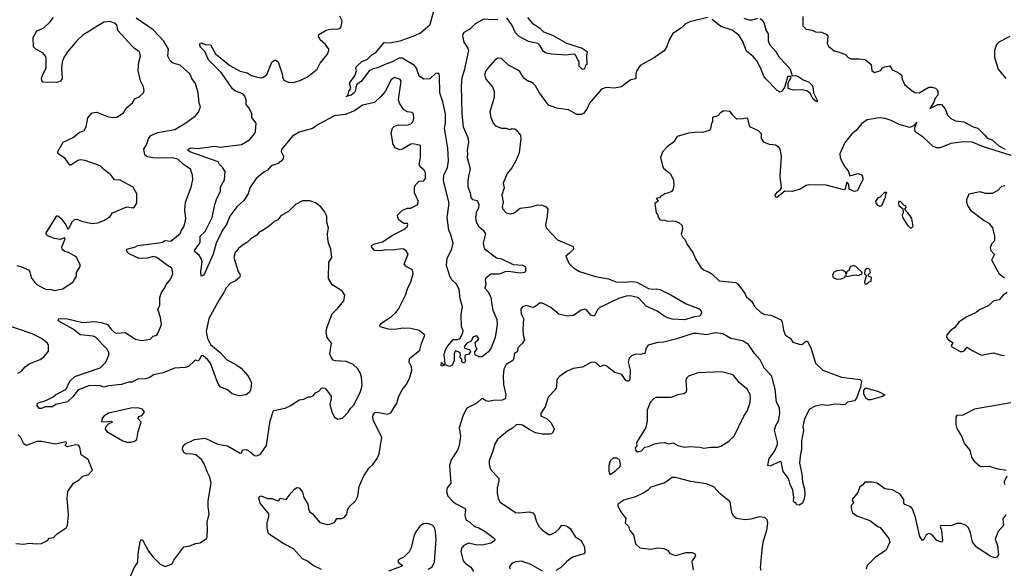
# Model space of a CAD drawing. Extents: x 2056909 to 2160450, y 827444 to 1016825.
# Tile 362 of 501: x 2111060 to 2119429, y 963411 to 968076. Entities that reach past the tile are written whole.
import ezdxf

# ---------------------------------------------------------------- set-up
doc = ezdxf.new("R2010")
doc.units = 0

msp = doc.modelspace()

# ---------------------------------------------------------------- linework, layer by layer
at = {"layer": '0CON10XD'}
for points in [[(2115125, 968078.7), (2115075, 968074.1), (2115005, 968081.5), (2114930.2, 968039.8), (2114885, 967995.5), (2114835, 967967.1), (2114826.4, 967953.6), (2114824.6, 967935), (2114835, 967886.2), (2114870, 967835), (2114874.3, 967815), (2114839.2, 967645), (2114818.8, 967581.2), (2114811.4, 967515), (2114819.4, 967275), (2114830.3, 967165), (2114867.7, 967075), (2114873.8, 967033.8), (2114862.4, 966965), (2114867.5, 966935), (2114862.5, 966905), (2114888, 966808), (2114875.3, 966744.7), (2114868.4, 966701.6), (2114870, 966655), (2114889.4, 966605), (2114895.7, 966565), (2114908.3, 966548.3), (2114949.1, 966539.1), (2114963.1, 966505), (2114959.5, 966475), (2114940, 966435), (2114935.6, 966395), (2114941.1, 966355), (2114959.5, 966319.5), (2115000.8, 966285), (2115018.1, 966255), (2114998.9, 966175), (2115009.1, 966129.1), (2115111.4, 966051.4), (2115155, 966042.9), (2115255, 965993.3), (2115335, 965990), (2115360, 965975), (2115360, 965935), (2115350, 965925), (2115315, 965921.2), (2115215.9, 965934.1), (2115185, 965932), (2115135, 965911.5), (2115065, 965911.9), (2115022.9, 965877.1), (2115016.2, 965865), (2115021.4, 965825), (2115014.2, 965794.2), (2115038.6, 965765), (2115065, 965717.5), (2115073.9, 965653.9), (2115081.4, 965605), (2115114.2, 965525.8), (2115118.5, 965485), (2115101.1, 965375), (2115067.5, 965285), (2115045, 965251.2), (2114991.7, 965208.3), (2114965, 965210), (2114935, 965222.5), (2114927.5, 965235), (2114928.3, 965251.7), (2114947.5, 965275), (2114937.5, 965295), (2114930, 965335), (2114955, 965350), (2114962.5, 965365), (2114946.4, 965386.4), (2114915, 965380), (2114896.7, 965343.3), (2114860, 965325), (2114837.5, 965295), (2114843, 965283), (2114883, 965273), (2114892.5, 965255), (2114875, 965230), (2114853, 965227), (2114843, 965217), (2114842.5, 965195), (2114850, 965175), (2114841.7, 965158.3), (2114828.3, 965158.3), (2114818.3, 965168.3), (2114817, 965187), (2114802.5, 965205), (2114807.5, 965225), (2114800, 965245), (2114765, 965260), (2114751.7, 965238.3), (2114753, 965177), (2114735, 965137.5), (2114715, 965127.5), (2114675, 965140), (2114655, 965130), (2114642.5, 965135), (2114645, 965160), (2114665, 965140), (2114677, 965153), (2114667.5, 965227.5), (2114675, 965263.3), (2114692.5, 965295), (2114745, 965355.8), (2114785, 965356.7), (2114802.5, 965365), (2114827.5, 965415), (2114829.3, 965429.3), (2114813.8, 965465), (2114813, 965573), (2114824, 965635), (2114803.1, 965705), (2114795.7, 965785), (2114770, 965830), (2114734.2, 965865), (2114715, 965896.2), (2114688.9, 965985), (2114692, 966045), (2114733.4, 966126.6), (2114744.5, 966175), (2114725.8, 966245.8), (2114706.2, 966285), (2114692.7, 966395), (2114709.2, 966515), (2114661.7, 966705), (2114665, 966755.8), (2114695.6, 966815), (2114704.3, 966875), (2114699.6, 966985), (2114670, 967155), (2114678.9, 967195), (2114679.1, 967275), (2114657.6, 967377.6), (2114631.8, 967455), (2114629.6, 967595), (2114625, 967612), (2114615, 967620.6), (2114595, 967619.5), (2114545, 967573.3), (2114495, 967569.7), (2114454.7, 967595), (2114432.5, 967662.5), (2114415, 967686.2), (2114309.8, 967749.8), (2114285, 967750.2), (2114219.4, 967715), (2114156.6, 967693.4), (2114105, 967666.4), (2114065, 967659.1), (2114029.3, 967640.7), (2113965, 967554.2), (2113925.7, 967524.3), (2113917, 967503), (2113915.5, 967475), (2113905, 967458), (2113876.7, 967435), (2113835, 967422.5), (2113850, 967430), (2113857.5, 967465), (2113873.3, 967495), (2113862.7, 967537.3), (2113910, 967605), (2113922.5, 967645), (2113919.3, 967649.3), (2113916.2, 967665), (2113922.8, 967677.2), (2113969.2, 967720.8), (2114015, 967740.6), (2114055, 967779.5), (2114090.3, 967799.7), (2114158, 967882), (2114205, 967880), (2114295, 967897.3), (2114419.1, 967940.9), (2114467.1, 967962.9), (2114549.6, 968035), (2114579.9, 968150.1)], [(2111035, 965985.8), (2111075.8, 965975.8), (2111135, 965948), (2111145, 965932.5), (2111156.2, 965885), (2111185, 965843.3), (2111205, 965824), (2111263.2, 965793.2), (2111287.7, 965782.3), (2111315, 965783.8), (2111355, 965774.2), (2111425, 965788), (2111515, 965847.5), (2111543.8, 965895), (2111543.8, 965925), (2111572.5, 965977.5), (2111573.3, 965995), (2111540.5, 966060.5), (2111475, 966096.7), (2111444.4, 966104.4), (2111420.9, 966120.9), (2111418.5, 966145), (2111445, 966213.8), (2111441.2, 966221.2), (2111405, 966207.1), (2111355.9, 966214.1), (2111296.9, 966236.9), (2111287.3, 966247.3), (2111283.8, 966265), (2111375, 966408), (2111385, 966409.2), (2111409.7, 966389.7), (2111451.2, 966331.2), (2111465, 966297.5), (2111475, 966298), (2111508.8, 966361.2), (2111525, 966377.5), (2111545, 966379.2), (2111585, 966364), (2111675, 966344), (2111725, 966348.1), (2111775, 966368), (2111825, 966400), (2111847.5, 966435), (2111970, 966485), (2112023.9, 966476.1), (2112036.7, 966485), (2112056.2, 966515), (2112056, 966595), (2112025, 966652.5), (2111915, 966712.5), (2111864.2, 966714.2), (2111835, 966757.5), (2111775, 966801.2), (2111745, 966832.9), (2111615, 966878.9), (2111574.4, 966884.4), (2111555, 966878.2), (2111495, 966838), (2111485, 966839.2), (2111445.2, 966895.2), (2111391.7, 966931.7), (2111383.1, 966945), (2111384.4, 966955), (2111428.1, 967035), (2111514.6, 967075.4), (2111565, 967117.8), (2111607.3, 967132.7), (2111623.3, 967165), (2111638.8, 967241.2), (2111676.1, 967283.9), (2111715, 967290.8), (2111815, 967248.9), (2111855.6, 967244.4), (2111885, 967248.6), (2111942, 967285), (2111965, 967323.8), (2112019.7, 967370.3), (2112038, 967402), (2112075, 967418.8), (2112111.2, 967455), (2112116.7, 967475), (2112113.3, 967505), (2112086.9, 967555), (2112067.8, 967645), (2112072, 967715), (2112087.5, 967765), (2112082, 967795), (2112075, 967806), (2112035, 967830), (2112012.9, 967855), (2111892.5, 967985), (2111886.9, 968025), (2111873.8, 968045), (2111825, 968062), (2111775, 968054), (2111595.6, 967945), (2111545, 967896.9), (2111465, 967801.9), (2111435, 967755.7), (2111420.4, 967715), (2111413.6, 967665), (2111420, 967575), (2111407.5, 967552.5), (2111375, 967542.9), (2111256.1, 967546.1), (2111247.7, 967557.7), (2111245.8, 967575), (2111254.3, 967605), (2111285, 967662.5), (2111284.3, 967745), (2111279.2, 967765), (2111256.2, 967795), (2111196.8, 967826.8), (2111178, 967845), (2111174.3, 967925), (2111205, 967980), (2111265, 968006), (2111317.5, 968057.5), (2111346.7, 968095)], [(2112931.9, 965911.9), (2112934, 965895), (2112927, 965883), (2112895, 965854.3), (2112851.2, 965835), (2112813.4, 965796.6), (2112795.8, 965755), (2112754, 965695), (2112666.9, 965535), (2112645.6, 965425), (2112655.8, 965365), (2112682.9, 965315), (2112765, 965245.6), (2112817.2, 965187.2), (2112905, 965139.4), (2112942, 965112), (2112997.6, 965047.6), (2113019.2, 965015), (2113030, 964985), (2113022.5, 964925), (2113010, 964905), (2112985, 964887.1), (2112925, 964877.8), (2112865, 964894.4), (2112825, 964928.6), (2112765, 964952.9), (2112745, 964986.7), (2112680.6, 965155), (2112659.2, 965185), (2112615, 965220.8), (2112603.6, 965216.4), (2112585, 965182), (2112575, 965176.2), (2112555, 965180), (2112545, 965175.8), (2112493.2, 965126.8), (2112465, 965118.5), (2112375, 965113.3), (2112278.1, 965071.9), (2112198, 965055), (2112165, 965034.5), (2112128.1, 965021.9), (2112060.5, 965019.5), (2112015, 964994.7), (2111985, 964994.6), (2111924.7, 964975.3), (2111815, 964963.5), (2111775, 964952.3), (2111735, 964964.6), (2111645, 964961.5), (2111555, 964925.5), (2111515, 964871.1), (2111465, 964826), (2111366, 964804), (2111335, 964784), (2111275, 964784), (2111245, 964770), (2111225, 964770), (2111207.5, 964795), (2111211.2, 964815), (2111282.1, 964837.9), (2111345, 964868.6), (2111365, 964885.6), (2111454, 964935), (2111487, 965003), (2111528.9, 965041.1), (2111744, 965115), (2111790.6, 965165), (2111817.8, 965222.2), (2111816.7, 965245), (2111804.4, 965275), (2111705, 965377.8), (2111685, 965385.4), (2111575, 965395.5), (2111515, 965445.7), (2111387.5, 965515), (2111392.5, 965535), (2111465, 965532.5), (2111595, 965500.6), (2111695, 965510.6), (2111751.7, 965501.7), (2111805, 965482.9), (2111835, 965446), (2111865, 965415.8), (2111885, 965411.4), (2111955, 965416.7), (2112045, 965360.8), (2112095, 965349.4), (2112169.2, 965360.8), (2112195.4, 965384.6), (2112225.5, 965394.5), (2112235, 965406.7), (2112265.6, 965485), (2112257.3, 965545), (2112233.1, 965615), (2112251.4, 965645), (2112250.8, 965715), (2112265, 965757.5), (2112293.8, 965795), (2112304, 965825), (2112340, 965865), (2112360, 965915), (2112356.2, 965955), (2112351.2, 965965), (2112315, 965985.5), (2112225, 966054.1), (2112195, 966061.1), (2112145, 966046.9), (2112075, 966046.7), (2111990, 966085), (2111975, 966096.2), (2111966.7, 966115), (2111970, 966125), (2112045, 966144.3), (2112065, 966155.5), (2112155, 966166.9), (2112242.8, 966177.2), (2112274.4, 966185.6), (2112295, 966199.2), (2112345, 966192.5), (2112423.3, 966256.7), (2112434.5, 966285.5), (2112455.8, 966315), (2112467.1, 966355), (2112470.8, 966385), (2112462.9, 966455), (2112469.2, 966525), (2112517, 966653), (2112532.5, 966715), (2112529.4, 966755), (2112510.8, 966805), (2112453.1, 966845), (2112405, 966890.6), (2112355, 966901.8), (2112275, 966897.7), (2112191.2, 966901.2), (2112145, 966909.4), (2112123.4, 966923.4), (2112115.5, 966975), (2112138.3, 967011.7), (2112155, 967062.9), (2112175, 967091.2), (2112233.6, 967116.4), (2112378.8, 967141.2), (2112470.6, 967199.4), (2112555, 967257.5), (2112579.2, 967290.8), (2112597.1, 967335), (2112586, 967365), (2112577.5, 967455), (2112553.9, 967533.9), (2112523.3, 967575), (2112506.2, 967615), (2112425, 967688.1), (2112365, 967705.8), (2112340, 967725), (2112320, 967765), (2112324.2, 967825), (2112285, 967893.1), (2112195, 967991.1), (2112050.2, 968090.2)], [(2113625, 963400), (2113554.2, 963434.2), (2113505, 963471.2), (2113465, 963491.9), (2113388, 963578), (2113305, 963620), (2113173.8, 963705), (2113163.3, 963755), (2113163.8, 963795), (2113177.5, 963855), (2113176.7, 963875), (2113104.4, 963964.4), (2113093.8, 964005), (2113098.8, 964021.2), (2113112.7, 964027.3), (2113165, 964005.6), (2113205, 964004.5), (2113255, 963983.8), (2113263.3, 963986.7), (2113275, 964008.8), (2113325, 963996.7), (2113366.1, 964053.9), (2113397, 964083), (2113415, 964097.5), (2113435, 964096.7), (2113465, 964057.5), (2113475, 964012.5), (2113510, 963955), (2113513.9, 963916.1), (2113524, 963895), (2113548.8, 963875), (2113611.2, 963801.2), (2113674.6, 963784.6), (2113695, 963785.6), (2113735, 963799.4), (2113755, 963835.8), (2113795, 963833.3), (2113817.5, 963842.5), (2113839.1, 963870.9), (2113845.6, 963905), (2113858.3, 963931.7), (2113915, 963985.8), (2113933.1, 964025), (2113944.3, 964105.7), (2113985, 964198.6), (2114030.8, 964265), (2114062.2, 964295), (2114099.2, 964345), (2114114, 964385), (2114137.1, 964525), (2114068.5, 964665), (2114061.4, 964695), (2114064.5, 964715.5), (2114081.2, 964735), (2114095, 964739.4), (2114185, 964723.1), (2114215, 964732), (2114265, 964816.2), (2114281.1, 964875), (2114311.5, 964928.5), (2114345, 964971.2), (2114372.9, 965025), (2114391.9, 965095), (2114389.5, 965125), (2114370.8, 965165), (2114374.3, 965195), (2114462, 965265), (2114476.2, 965323.8), (2114503, 965393), (2114455, 965432.5), (2114385, 965449.2), (2114315, 965451.9), (2114255, 965442.5), (2114195, 965444.2), (2114123.8, 965465), (2114120, 965475), (2114133.8, 965495), (2114224, 965555), (2114258, 965585), (2114278.8, 965615), (2114338.8, 965735), (2114358.8, 965795), (2114383.8, 965845), (2114403, 965917), (2114399.3, 965949.3), (2114347.5, 965975), (2114328.3, 965998.3), (2114363, 966083), (2114346.7, 966105), (2114324.2, 966124.2), (2114305, 966128.6), (2114235, 966116.9), (2114171.9, 966118.1), (2114135, 966111.4), (2114075, 966113.8), (2114050, 966145), (2114050, 966155), (2114075, 966171.2), (2114145, 966187.5), (2114235, 966247.1), (2114325, 966290.8), (2114353.8, 966315), (2114360, 966335), (2114355, 966342.5), (2114325, 966343.3), (2114283.6, 966373.6), (2114273, 966393), (2114272.5, 966415), (2114315, 966456.2), (2114355, 966472), (2114385.9, 966474.1), (2114443.3, 966505), (2114446.2, 966535), (2114416.2, 966605), (2114416.7, 966655), (2114426.7, 966675), (2114455, 966702.5), (2114495, 966706.7), (2114510, 966725), (2114508.8, 966775), (2114497, 966797), (2114464, 966825), (2114456, 966845), (2114468, 966905), (2114467.5, 967005), (2114405, 967020.8), (2114385, 967018), (2114315, 966973.8), (2114295, 966968.8), (2114255, 966983.8), (2114234.2, 967015), (2114218, 967115), (2114228.8, 967155), (2114245, 967170), (2114279.2, 967180.8), (2114355, 967178.9), (2114385, 967189.4), (2114402, 967208), (2114410, 967235), (2114406.7, 967275), (2114395.8, 967285.8), (2114356.1, 967293.9), (2114325, 967310.8), (2114289.5, 967365), (2114280.5, 967395), (2114302.7, 967552.7), (2114295, 967568.8), (2114245, 967583.8), (2114216.2, 967565), (2114166.7, 967465), (2114133.3, 967425), (2114075, 967371.2), (2113975, 967349.4), (2113905, 967301.4), (2113825, 967270), (2113735, 967258.6), (2113596.2, 967185), (2113548.8, 967151.2), (2113435, 967120), (2113379.4, 967085), (2113285, 966972.5), (2113282.9, 966955), (2113303.1, 966915), (2113295.8, 966884.2), (2113257.7, 966852.3), (2113197.9, 966832.1), (2113165, 966796.9), (2113135, 966779.5), (2113070.9, 966725), (2113016.2, 966645), (2113003.1, 966595), (2112965, 966539.2), (2112904.2, 966485.8), (2112844.8, 966405.2), (2112816.6, 966333.4), (2112783.9, 966285), (2112728.9, 966175), (2112705, 966082.5), (2112626.2, 965905), (2112603.3, 965895), (2112599.1, 965935), (2112610, 966015), (2112605, 966038.8), (2112584.6, 966074.6), (2112545.6, 966105), (2112549.8, 966120.2), (2112586.2, 966166.2), (2112592.9, 966185), (2112592.7, 966235), (2112635, 966274.3), (2112696.7, 966395), (2112719.6, 966505), (2112736.2, 966555), (2112766.7, 966615), (2112767.5, 966655), (2112800.7, 966715), (2112806.5, 966785), (2112786.4, 966816.4), (2112757.1, 966845), (2112746.4, 966866.4), (2112505, 966952.7), (2112491.9, 966965), (2112492, 966975), (2112515, 966985.5), (2112575, 966979.4), (2112715, 966999.3), (2112765, 966993.3), (2112945, 967015.6), (2113014.3, 967055), (2113054.5, 967105), (2113063.5, 967125), (2113068.5, 967195), (2113034.2, 967245), (2113033.3, 967275), (2113009.2, 967325), (2112983.6, 967355), (2112984.1, 967395), (2112973.2, 967425), (2112955.5, 967445.5), (2112895, 967468.6), (2112869, 967489), (2112775.3, 967625), (2112665.5, 967735), (2112634.4, 967805), (2112595, 967846.2), (2112590, 967870), (2112593, 967877), (2112605, 967878.6), (2112635, 967866), (2112682.3, 967862.3), (2112722.9, 967785), (2112845, 967686.5), (2112935, 967639.4), (2112993.3, 967625), (2113031.3, 967601.3), (2113105, 967582.9), (2113127.5, 967585), (2113160.3, 967609.7), (2113181.2, 967658.8), (2113203.8, 967715), (2113225, 967733.3), (2113235, 967733.3), (2113257.7, 967717.7), (2113291.4, 967615), (2113294.3, 967584.3), (2113303.8, 967565), (2113315, 967556.7), (2113345.8, 967545.8), (2113385, 967541.4), (2113435, 967555.8), (2113502.7, 967587.3), (2113588.8, 967655), (2113613.8, 967705), (2113675, 967782.5), (2113686.7, 967815), (2113686.7, 967825), (2113660, 967865), (2113613.8, 967905), (2113598.8, 967935), (2113601.2, 967948.8), (2113665, 967986.9), (2113715, 967998), (2113765, 967996.2), (2113785, 968003.3), (2113793.3, 968015), (2113801.2, 968065), (2113780, 968105)], [(2116905, 968093.5), (2116755, 968059.2), (2116720, 968040), (2116684.3, 968005.7), (2116610.9, 967959.1), (2116580, 967905), (2116561.2, 967848.8), (2116538.3, 967811.7), (2116455, 967754), (2116335, 967686.2), (2116303, 967637), (2116295.8, 967615), (2116297.1, 967572.9), (2116255, 967565.6), (2116237.3, 967552.7), (2116175, 967506.2), (2116115, 967494.6), (2116045, 967498.1), (2116005.9, 967484.1), (2115903.6, 967366.4), (2115880, 967315), (2115851.7, 967278.3), (2115835, 967268.8), (2115795, 967270), (2115725, 967308.8), (2115625, 967324), (2115555, 967350), (2115477.5, 967455), (2115445, 967512.5), (2115425, 967532.5), (2115395, 967550), (2115385, 967550), (2115345, 967577.5), (2115310, 967635), (2115290.7, 967650.7), (2115215, 967690), (2115155, 967746.2), (2115125, 967748.8), (2115098.8, 967731.2), (2115038, 967665), (2115018, 967635), (2115010, 967605), (2115025, 967567.5), (2115078.8, 967505), (2115093.8, 967465), (2115093.3, 967415), (2115056.4, 967293.6), (2115064, 967245), (2115085, 967196.7), (2115105, 967173.8), (2115155, 967153.3), (2115193, 967153), (2115225, 967142.5), (2115245, 967150), (2115265, 967147.5), (2115279.3, 967139.3), (2115317.5, 967095), (2115320, 967065), (2115306.2, 966945), (2115276, 966875), (2115242.7, 966817.3), (2115203.2, 966766.8), (2115168.1, 966685), (2115177.1, 966645), (2115157.1, 966585), (2115169.2, 966525), (2115161.2, 966485), (2115166.2, 966465), (2115195, 966433.3), (2115235, 966424), (2115262.5, 966435), (2115315, 966472), (2115404.3, 966485.7), (2115465, 966502), (2115505, 966500), (2115535.8, 966485.8), (2115548.8, 966465), (2115541.2, 966385), (2115528.8, 966335), (2115536.2, 966305), (2115630, 966205), (2115765, 966147.5), (2115767.5, 966125), (2115735, 966093.8), (2115702.5, 966065), (2115726.2, 966005), (2115766.7, 965965), (2115817.5, 965935), (2115953.2, 965893.2), (2116065, 965872.2), (2116126.7, 965846.7), (2116185, 965843.4), (2116275, 965849.5), (2116305, 965843.8), (2116405, 965791.5), (2116435, 965786), (2116475, 965788.2), (2116501.3, 965781.3), (2116595, 965737.5), (2116725, 965659.2), (2116836.2, 965616.2), (2116856, 965595), (2116853.5, 965575), (2116840.6, 965555), (2116791.8, 965548.2), (2116715, 965524.6), (2116605, 965529.4), (2116565, 965541.5), (2116535, 965558.8), (2116478.4, 965598.4), (2116385, 965640.9), (2116320.2, 965710.2), (2116252.4, 965727.6), (2116214.6, 965724.6), (2116150, 965705), (2115992.3, 965627.7), (2115970.6, 965609.4), (2115944.2, 965555.8), (2115915, 965564.4), (2115878.2, 965608.2), (2115865, 965615.6), (2115832.5, 965605), (2115768.3, 965561.7), (2115714.6, 965555.4), (2115642.6, 965572.6), (2115575, 965627.5), (2115505, 965665.8), (2115477.5, 965665), (2115443.6, 965636.4), (2115420.7, 965629.3), (2115363.9, 965646.1), (2115332.5, 965635), (2115320, 965615), (2115322, 965575), (2115342, 965535), (2115336.7, 965445), (2115340, 965395), (2115352, 965355), (2115334.2, 965325.8), (2115293.3, 965285), (2115290, 965255), (2115263.9, 965236.1), (2115260, 965195), (2115252.3, 965177.7), (2115196.2, 965145), (2115174.2, 965105), (2115168.6, 965045), (2115173.5, 964975), (2115192.2, 964885), (2115187.5, 964852.5), (2115160.3, 964839.7), (2115085, 964837.3), (2115045, 964828.6), (2115023.3, 964835), (2114995, 964853.8), (2114985, 964853.3), (2114945, 964816), (2114865, 964776.2), (2114854.2, 964765), (2114825.8, 964705), (2114795.6, 964605), (2114806.7, 964535), (2114796.4, 964455), (2114781.2, 964415), (2114726.8, 964333.2), (2114713.1, 964285), (2114725.6, 964135), (2114694.3, 964095), (2114686.9, 964065), (2114700, 964025), (2114735.8, 963985), (2114765, 963961.1), (2114845, 963918.8), (2114848.9, 963905), (2114842.5, 963862.5), (2114852.6, 963822.6), (2114882, 963805), (2114925, 963766.2), (2114962.5, 963755), (2115015, 963723.3), (2115084.1, 963674.1), (2115100, 963655), (2115096.7, 963645), (2115065, 963625.8), (2114995, 963607.5), (2114935, 963609.2), (2114875, 963623.8), (2114835, 963605.8), (2114818.6, 963585), (2114810.8, 963555), (2114828.8, 963475), (2114845, 963454), (2114895, 963420), (2114916, 963385)], [(2115375.6, 968095), (2115415, 968045.6), (2115477.4, 968007.4), (2115512.2, 967972.2), (2115588.8, 967945), (2115706.9, 967876.9), (2115841.2, 967835), (2115882.5, 967805), (2115877.5, 967765), (2115880, 967695), (2115870, 967690), (2115863.8, 967665), (2115855, 967656.2), (2115845, 967653.3), (2115815, 967681.2), (2115816.2, 967715), (2115780.7, 967780.7), (2115765, 967783.8), (2115705.6, 967774.4), (2115581.5, 967781.5), (2115535, 967790), (2115511.1, 967805), (2115483.2, 967853.2), (2115465, 967872.5), (2115385, 967889.5), (2115305, 967933.3), (2115275, 967965.5), (2115246.6, 968026.6), (2115201, 968091)], [(2117355, 968086), (2117369.2, 968075), (2117385, 968053.3), (2117405, 967980), (2117422, 967955), (2117420.9, 967895), (2117432.2, 967865), (2117487.5, 967805), (2117510, 967765), (2117607.8, 967655), (2117625, 967597.5), (2117655, 967601.8), (2117675, 967596.1), (2117725, 967562.9), (2117765, 967548.4), (2117790.7, 967525), (2117801.2, 967505), (2117807.8, 967455), (2117840, 967385), (2117835, 967376.7), (2117805, 967400.6), (2117778, 967448), (2117751.4, 967471.4), (2117710.9, 967480.9), (2117635, 967477.5), (2117592.3, 967492.3), (2117591.4, 967538.6), (2117618, 967585), (2117613.6, 967593.6), (2117595, 967594), (2117585, 967586), (2117559.5, 967500.5), (2117536.7, 967465), (2117525, 967460), (2117497.5, 967475), (2117402.6, 967572.6), (2117384.5, 967595), (2117357.4, 967667.4), (2117325.4, 967725), (2117295, 967763.2), (2117237.3, 967807.3), (2117203.8, 967895), (2117172.3, 967945), (2117115, 967985.9), (2117019.3, 968019.3), (2116945, 968076.5)], [(2117215, 968090.4), (2117260, 968075), (2117285, 968075.5), (2117335, 968090)], [(2117717.7, 968102.3), (2117716.7, 968025), (2117745, 967996.7), (2117795, 967986.7), (2117825, 967973.8), (2117875, 967970), (2117914.1, 967954.1), (2117930, 967935), (2117922.5, 967875), (2117935, 967850), (2117981.7, 967811.7), (2118018.3, 967801.7), (2118080.7, 967780.7), (2118102.5, 967755), (2118125, 967743.3), (2118194.1, 967744.1), (2118247, 967737), (2118297.5, 967695), (2118303.3, 967645), (2118325, 967627.5), (2118380, 967645), (2118393.6, 967666.4), (2118410, 967675), (2118455, 967682.5), (2118475, 967650), (2118520.7, 967630.7), (2118555, 967606.7), (2118561.2, 967571.2), (2118582, 967525), (2118645, 967470), (2118668.3, 967458.3), (2118705, 967454.4), (2118788.3, 967501.7), (2118815, 967501.5), (2118845, 967492.5), (2118863.3, 967475), (2118863.8, 967435), (2118840.7, 967409.3), (2118830.8, 967375), (2118795, 967320), (2118865, 967354.1), (2118895, 967356), (2118926.8, 967316.8), (2118946.7, 967265), (2118975, 967235.7), (2119015, 967215.6), (2119085, 967207.5), (2119165, 967165.8), (2119205, 967154.2), (2119262.9, 967092.9), (2119285, 967070), (2119325, 967053.3), (2119383.2, 967003.2), (2119435.5, 966975.5)], [(2119476.6, 967933.4), (2119383.3, 967885), (2119364, 967865), (2119347.1, 967815), (2119345.7, 967755), (2119375.9, 967655.9), (2119443.3, 967575)], [(2119488, 966922), (2119253.3, 966995), (2119155.5, 967035.5), (2119085, 967036.1), (2118975, 967022), (2118885, 966987.5), (2118855, 966985.7), (2118825, 966998), (2118738.5, 967078.5), (2118672.5, 967122.5), (2118669.3, 967160.7), (2118685.7, 967205.7), (2118656.1, 967173.9), (2118625, 967160), (2118535, 967183.6), (2118468, 967218), (2118415.4, 967235.4), (2118365, 967240.4), (2118264.7, 967225.3), (2118215, 967191.9), (2118169.2, 967135), (2118133.2, 967106.8), (2118071.4, 967025), (2118032, 966935), (2118034.3, 966905), (2118045.6, 966875), (2118075, 966824.4), (2118101.9, 966791.9), (2118115, 966748.2), (2118185, 966767.3), (2118215, 966755.6), (2118224.2, 966745), (2118227.5, 966715), (2118178.6, 966621.4), (2118155, 966614.4), (2118111.2, 966635), (2118107.5, 966675), (2118095, 966695.5), (2118085, 966676.2), (2118077.5, 966635), (2118065, 966630), (2117915, 966669.6), (2117767.7, 966672.3), (2117744.2, 966665.8), (2117694.3, 966635.7), (2117625, 966616), (2117565, 966618), (2117495, 966564.2), (2117485, 966570), (2117482.9, 966585), (2117498.3, 966608.3), (2117528.3, 966631.7), (2117535.8, 966645), (2117523.1, 966745), (2117535.8, 966915), (2117525, 966976.2), (2117512.4, 966992.4), (2117485, 967008.1), (2117434.4, 967014.4), (2117385.8, 967035.8), (2117366.7, 967065), (2117366.4, 967106.4), (2117340.7, 967130.7), (2117266.4, 967166.4), (2117250, 967235), (2117235, 967240), (2117208.3, 967231.7), (2117155, 967230), (2117115, 967270), (2117100, 967295), (2117045, 967300), (2117017, 967283), (2116995, 967257.5), (2116950, 967245), (2116950, 967205), (2116940, 967195), (2116931.7, 967148.3), (2116920, 967135), (2116863.6, 967116.4), (2116825, 967120), (2116745, 967111.2), (2116648.3, 967081.7), (2116617.5, 967035), (2116562.5, 966995), (2116527.5, 966955), (2116507.5, 966905), (2116523, 966833), (2116533.6, 966813.6), (2116589.3, 966769.3), (2116617, 966713), (2116620, 966665), (2116611.7, 966628.3), (2116600, 966615), (2116575, 966602.5), (2116540, 966595), (2116525, 966580), (2116511.7, 966578.3), (2116498.3, 966561.7), (2116470, 966555), (2116490, 966535), (2116458.3, 966511.7), (2116470, 966435), (2116480, 966425), (2116487.5, 966395), (2116503, 966373), (2116545, 966372.5), (2116565, 966362.5), (2116605, 966366.7), (2116635, 966362.5), (2116665, 966347.5), (2116690, 966325), (2116692.5, 966295), (2116683, 966253), (2116697.5, 966225), (2116717.5, 966205), (2116733.3, 966165), (2116782.5, 966095), (2116805.8, 966035.8), (2116853.3, 965965), (2116877.5, 965945), (2116910, 965935), (2116943.6, 965913.6), (2117006.4, 965856.4), (2117145, 965840), (2117165, 965830), (2117226.7, 965745), (2117235, 965722.5), (2117281.2, 965681.2), (2117309.4, 965635), (2117359.5, 965585), (2117395, 965568.7), (2117445, 965562.2), (2117532.7, 965522.7), (2117542.2, 965505), (2117551.9, 965435), (2117566.7, 965395), (2117612.5, 965365), (2117632.7, 965332.7), (2117686.8, 965316.8)], [(2119435, 966662.5), (2119405, 966656.7), (2119375, 966622.5), (2119325, 966598.8), (2119269.3, 966599.3), (2119225, 966611.2), (2119128.8, 966591.2), (2119107.5, 966545), (2119106.7, 966525), (2119116.7, 966495), (2119141.4, 966455), (2119257.9, 966367.9), (2119298.8, 966345), (2119330, 966305), (2119346.2, 966235), (2119346.7, 966195), (2119321.7, 966168.3), (2119308.8, 966135), (2119315, 966112.5), (2119345, 966080), (2119321.2, 966035), (2119362, 965955), (2119386.2, 965915), (2119430.7, 965880.7)], [(2118375, 966487.5), (2118357.5, 966495), (2118340, 966515), (2118338.3, 966531.7), (2118360, 966565), (2118375, 966570), (2118415, 966610), (2118425, 966610), (2118430, 966605), (2118420, 966595), (2118417.5, 966565), (2118385, 966492.5), (2118375, 966487.5)], [(2111990, 963315), (2112032.5, 963415), (2112065, 963462.5), (2112065.8, 963535), (2112085, 963640), (2112093.6, 963656.4), (2112105, 963646.7), (2112155.5, 963555.5), (2112195, 963506.2), (2112255, 963447.5), (2112295, 963426.7), (2112355, 963450), (2112369.5, 963480.5), (2112456.2, 963593.8), (2112505, 963603.3), (2112555, 963623.3), (2112595, 963628.8), (2112647.5, 963665), (2112653, 963677), (2112656.4, 963746.4), (2112654.2, 963804.2), (2112670, 963875), (2112660.8, 963935), (2112663.1, 963985), (2112686.9, 964135), (2112676.9, 964186.9), (2112655.4, 964225.4), (2112629.4, 964295), (2112605, 964336), (2112555.5, 964375.5), (2112525, 964382.9), (2112475, 964384), (2112455.8, 964395.8), (2112444.6, 964424.6), (2112445.6, 964445), (2112464.7, 964465.3), (2112545, 964507.3), (2112635, 964518.5), (2112745, 964467.1), (2112825, 964453.3), (2112935, 964388.8), (2112945, 964392.5), (2112955, 964417.5), (2112985, 964421.2), (2113015.8, 964405), (2113055, 964371.4), (2113075, 964366.2), (2113107.6, 964382.4), (2113158, 964455), (2113187.8, 964665), (2113215.7, 964754.3), (2113315, 964774), (2113364.1, 964795.9), (2113436.4, 964843.6), (2113475, 964850), (2113510.7, 964869.3), (2113535, 964870), (2113558.3, 964881.7), (2113575, 964902.5), (2113603, 964917), (2113625, 964942.5), (2113635, 964946.7), (2113655, 964942.5), (2113706.2, 964875), (2113707.5, 964855), (2113696, 964805), (2113715, 964732.5), (2113736.1, 964696.1), (2113765, 964680), (2113805, 964688.8), (2113852.4, 964737.6), (2113875, 964773.8), (2113900.9, 964799.1), (2113955.6, 964915), (2113970, 964965), (2113966, 965035), (2113955, 965072.5), (2113935, 965106.7), (2113895, 965143.8), (2113835, 965170), (2113744.2, 965174.2), (2113725, 965181.2), (2113707.5, 965205), (2113696.7, 965235), (2113710, 965325), (2113673.8, 965375), (2113664, 965415), (2113669.2, 965455), (2113717.1, 965575), (2113765, 965622), (2113813.9, 965686.1), (2113823.3, 965735), (2113804.2, 965764.2), (2113782.1, 965782.1), (2113715, 965821.2), (2113684, 965875), (2113686.7, 966015), (2113713.3, 966055), (2113704, 966125), (2113683.3, 966175), (2113678, 966215), (2113675.9, 966254.1), (2113683.3, 966305), (2113671.7, 966351.7), (2113670, 966405), (2113650, 966445), (2113620, 966485), (2113575, 966520), (2113525, 966536.7), (2113465, 966536.2), (2113405, 966504), (2113345, 966446), (2113280.6, 966409.4), (2113253.3, 966375), (2113225, 966361.2), (2113179.1, 966320.9), (2113115, 966276.7), (2113095, 966268.8), (2113075, 966243.8), (2113025, 966212), (2112996.8, 966183.2), (2112955, 966160), (2112920.5, 966129.5), (2112909.5, 966110.5), (2112890, 966095), (2112880, 966055), (2112917.5, 965935), (2112931.9, 965911.9)], [(2118635, 966301.2), (2118615, 966321.2), (2118566.2, 966395), (2118563.9, 966416.1), (2118572.5, 966435), (2118570, 966465), (2118535, 966490), (2118532.5, 966525), (2118538.3, 966531.7), (2118545, 966532.5), (2118571.2, 966501.2), (2118587.5, 966495), (2118591.7, 966478.3), (2118580, 966465), (2118605, 966440), (2118640, 966385), (2118653, 966317), (2118635, 966301.2)], [(2118005, 965870), (2118045, 965873.3), (2118070, 965885), (2118085, 965900), (2118095, 965892.5), (2118155, 965907.5), (2118195, 965900), (2118205, 965910), (2118218.3, 965911.7), (2118220, 965925), (2118166.4, 965976.4), (2118143.6, 965986.4), (2118120, 965975), (2118106.4, 965943.6), (2118090, 965935), (2118085, 965910), (2118078.3, 965928.3), (2118055, 965947.5), (2118005, 965940), (2117977.5, 965925), (2117967.5, 965905), (2117973.9, 965883.9), (2118005, 965870)], [(2118265, 965830), (2118281.7, 965848.3), (2118298.3, 965851.7), (2118300, 965885), (2118281.7, 965891.7), (2118270, 965905), (2118292.5, 965925), (2118285, 965950), (2118277, 965957), (2118255, 965960), (2118243, 965947), (2118240, 965915), (2118260, 965895), (2118252.5, 965887.5), (2118240, 965845), (2118245, 965830), (2118265, 965830)], [(2119452.5, 965755), (2119420, 965735), (2119385, 965694.2), (2119335, 965681.2), (2119297.5, 965645), (2119219.7, 965610.3), (2119188.8, 965585), (2119111.7, 965548.3), (2119045, 965507.5), (2119006.2, 965455), (2118974.3, 965435.7), (2118940, 965395), (2118936.7, 965375), (2118955, 965353.3), (2118987.5, 965335), (2118992.5, 965325), (2118977.5, 965305), (2118982.5, 965295), (2119054.3, 965254.3), (2119075, 965254), (2119089.2, 965260.8), (2119115, 965292.5), (2119155, 965263.3), (2119235, 965222.5), (2119335, 965243.8), (2119405, 965223.3), (2119431.7, 965221.7)], [(2111045, 965070), (2111075, 965086.2), (2111106.8, 965123.2), (2111146.6, 965153.4), (2111234.1, 965185.9), (2111267.1, 965212.9), (2111305, 965257.5), (2111304, 965305), (2111295.8, 965325), (2111246.2, 965365), (2111165, 965404.4), (2110925, 965487.5)], [(2117686.8, 965316.8), (2117707.5, 965315), (2117745, 965343.3), (2117755, 965343.3), (2117786.6, 965276.6), (2117824.2, 965155), (2117886.2, 965095), (2118045, 965037.5), (2118205, 965015.7), (2118214.4, 965004.4), (2118207.5, 964952.5), (2118171.8, 964858.2), (2118155, 964835.6), (2118097.5, 964822.5), (2118075, 964800), (2117995, 964807.5), (2117925, 964794.4), (2117875, 964801.5), (2117820.9, 964789.1), (2117772.9, 964765), (2117732.9, 964687.1), (2117721.8, 964645), (2117717.9, 964615), (2117722.1, 964585), (2117705.5, 964495), (2117706.7, 964425), (2117694.4, 964364.4), (2117689.1, 964305), (2117707.7, 964215), (2117713.8, 964145), (2117730.9, 964085), (2117734.2, 964035.8), (2117725.7, 963994.3), (2117712.5, 963965), (2117685, 963947.5), (2117665, 963950), (2117655, 963970), (2117645, 963970), (2117638.3, 963978.3), (2117641.2, 964015), (2117631.4, 964075), (2117607.9, 964125), (2117593.5, 964175), (2117550.4, 964235), (2117532.5, 964315), (2117525, 964320), (2117435, 964278.8), (2117420, 964285), (2117431.4, 964345), (2117476.7, 964405), (2117502.5, 964465), (2117502.5, 964485), (2117477.1, 964585), (2117487.8, 964625), (2117510.6, 964665), (2117520, 964725), (2117517.1, 964775), (2117493.3, 964825), (2117481.8, 964935), (2117461.1, 965008.9), (2117454.4, 965045), (2117391.1, 965111.1), (2117354.7, 965184.7), (2117307, 965237), (2117254.3, 965314.3), (2117204.4, 965344.4), (2117104.6, 965364.6), (2117036, 965405), (2116975, 965413.3), (2116895, 965395.5), (2116815, 965408.5), (2116785, 965407.5), (2116635, 965358.1), (2116535, 965334), (2116485, 965332), (2116402.3, 965307.7), (2116384.1, 965285.9), (2116373, 965237), (2116335, 965228.8), (2116295, 965233.3), (2116261.7, 965218.3), (2116241.7, 965198.3), (2116231.2, 965165), (2116249.4, 965095), (2116246.2, 965015), (2116235, 965002.5), (2116225, 965001.2), (2116214.3, 965004.3), (2116199.4, 965025), (2116177.6, 965057.6), (2116118.8, 965075), (2116045, 965134), (2116025, 965138.8), (2115995, 965123.8), (2115965, 965153.8), (2115945, 965163.8), (2115915, 965161.2), (2115845, 965121.2), (2115765, 965110), (2115706.8, 965083.2), (2115647, 965043), (2115624.3, 965015.7), (2115622, 964955), (2115615, 964932.5), (2115553.3, 964865), (2115525.9, 964784.1), (2115486.7, 964725), (2115492.5, 964705), (2115535, 964687.5), (2115577.3, 964647.3), (2115603.3, 964595), (2115593, 964567), (2115580, 964555), (2115567.5, 964552.5), (2115505, 964552.5), (2115445, 964562.2), (2115395, 964587.1), (2115335, 964628.8), (2115305, 964634.4), (2115280, 964630), (2115248.7, 964601.3), (2115205, 964576.2), (2115122, 964505), (2115100.8, 964475), (2115078, 964398), (2115050.8, 964325), (2115049.2, 964295), (2115062, 964255), (2115131.2, 964175), (2115133.3, 964155), (2115117.1, 964095), (2115118.8, 964048.8), (2115125.8, 964005), (2115145, 963974), (2115275, 963886.9), (2115305, 963883.3), (2115391.7, 963891.7), (2115422.1, 963882.1), (2115437.1, 963865), (2115454, 963805), (2115475.8, 963765), (2115502.9, 963735), (2115555, 963698.6), (2115575, 963698.6), (2115615, 963717.1), (2115644.5, 963745.5), (2115665, 963776.2), (2115685, 963778), (2115717, 963767), (2115738.8, 963748.8), (2115785, 963676), (2115829.5, 963649.5), (2115861.2, 963595), (2115863.3, 963545), (2115856.4, 963533.6), (2115758.8, 963505), (2115709.7, 963470.3), (2115655.6, 963414.4), (2115617.2, 963392.8)], [(2116325, 964403.3), (2116345, 964410), (2116375, 964442.5), (2116405, 964446.2), (2116455, 964468.8), (2116505, 964478.8), (2116539.5, 964479.5), (2116575, 964468.8), (2116615, 964477.5), (2116655, 964455.7), (2116710.3, 964440.3), (2116755, 964445.7), (2116842.3, 964442.3), (2116875, 964434), (2116935, 964442.5), (2116995, 964440), (2117020.7, 964449.3), (2117088.3, 964491.7), (2117133.3, 964535), (2117214.6, 964705.4), (2117242.2, 964747.8), (2117265, 964813.3), (2117272.7, 964855), (2117269.3, 964889.3), (2117243.8, 964935), (2117175, 964991.2), (2117125.5, 965055.5), (2117025, 965081.2), (2116825, 965073.8), (2116745.8, 965044.2), (2116731.7, 965031.7), (2116723, 965007), (2116728.8, 964925), (2116722.5, 964905), (2116705.8, 964894.2), (2116653.2, 964886.8), (2116595, 964864), (2116467.7, 964862.3), (2116447.7, 964852.3), (2116417.7, 964822.3), (2116394.2, 964755), (2116394.2, 964665), (2116381.7, 964608.3), (2116309.3, 964490.7), (2116302.5, 964475), (2116307, 964453), (2116292.5, 964435), (2116293.3, 964415), (2116303.6, 964403.6), (2116325, 964403.3)], [(2118295, 964843.8), (2118275, 964844), (2118255, 964855.8), (2118235, 964892.5), (2118233.9, 964926.1), (2118253.1, 964946.9), (2118359.2, 964915), (2118412.5, 964885), (2118395, 964871.2), (2118295, 964843.8)], [(2119485, 964817.5), (2119175.9, 964764.1), (2119077.5, 964712.5), (2119025, 964711.2), (2119016, 964695), (2119016, 964635), (2119025, 964600), (2119069.5, 964529.5), (2119090.3, 964470.3), (2119135.6, 964415.6), (2119150.8, 964355), (2119172.4, 964322.4), (2119226.1, 964276.1), (2119299.3, 964279.3), (2119375, 964256.7), (2119445, 964246.2)], [(2112005, 964484.2), (2112035, 964491.2), (2112056.7, 964505), (2112066.7, 964575), (2112092.5, 964655), (2112062.5, 964685), (2112075, 964702.5), (2112098.3, 964711.7), (2112117, 964733), (2112117.5, 964745), (2112102.5, 964765), (2112065, 964776), (2112005, 964772), (2111815, 964731.2), (2111775, 964703.3), (2111761.2, 964685), (2111755, 964660), (2111795, 964656), (2111835, 964663.3), (2111847.5, 964655), (2111812.5, 964637.5), (2111788.8, 964611.2), (2111786.2, 964595), (2111800, 964575), (2111935.7, 964495.7), (2111970, 964485), (2112005, 964484.2)], [(2111027, 963623), (2111095, 963616), (2111136.1, 963623.9), (2111205, 963618.8), (2111245, 963623.3), (2111295, 963647.5), (2111314.1, 963665.9), (2111345.9, 963674.1), (2111377, 963703), (2111453.3, 963755), (2111466.2, 963775), (2111474.1, 963865.9), (2111463, 964007), (2111470, 964065), (2111516.1, 964133.9), (2111565, 964163.3), (2111596.4, 964193.6), (2111645, 964207.5), (2111677.5, 964245), (2111641.4, 964335), (2111582, 964375), (2111571.2, 964441.2), (2111559.2, 964459.2), (2111535, 964461.2), (2111465, 964444), (2111447.5, 964455), (2111456.7, 964475), (2111455, 964486.7), (2111365, 964465.6), (2111245, 964490.6), (2111205, 964489.2), (2111115, 964456), (2111095, 964468.8), (2111067, 964527), (2111045.7, 964545.7)], [(2116085, 964212.5), (2116127.7, 964242.3), (2116160, 964275), (2116166.7, 964295), (2116162.5, 964325), (2116155, 964337.5), (2116135, 964347.5), (2116105, 964347.5), (2116080, 964325), (2116068.8, 964285), (2116066.4, 964236.4), (2116075, 964212.5), (2116085, 964212.5)], [(2117361.4, 963391.4), (2117357.9, 963415), (2117370.9, 963575), (2117382.1, 963645), (2117410.4, 963735), (2117420, 963795), (2117412.7, 963822.7), (2117395, 963843.3), (2117345, 963849.2), (2117275, 963827.5), (2117225, 963822), (2117154.1, 963834.1), (2117126.7, 963855), (2117113.3, 963885), (2117100, 963975), (2117014.4, 964045), (2116959.4, 964105), (2116895, 964130.4), (2116765, 964148.9), (2116635, 964184.4), (2116605, 964181.9), (2116545, 964139.2), (2116425, 964100), (2116397.4, 964072.6), (2116360.3, 964049.7), (2116295, 964019.2), (2116195, 963990), (2116143.3, 963955), (2116143, 963943), (2116165, 963900), (2116212.5, 963835), (2116207.5, 963795), (2116235, 963770), (2116242.5, 963735), (2116276.2, 963695), (2116295, 963620), (2116332.5, 963585), (2116425, 963574), (2116485, 963586.4), (2116535, 963578.9), (2116566.2, 963566.2), (2116586.2, 963536.2), (2116635, 963521.2), (2116725, 963545.7), (2116775, 963546.2), (2116797.5, 963535), (2116803, 963523), (2116800, 963505), (2116775, 963476.7), (2116772, 963465), (2116783.9, 963393.9)], [(2119443.3, 963865), (2119418, 963832), (2119423.3, 963775), (2119376.7, 963725), (2119352.3, 963657.7), (2119371.2, 963605), (2119380, 963525), (2119365, 963505.6), (2119345, 963500.6), (2119315, 963512.5), (2119191.9, 963591.9), (2119159.5, 963635), (2119142.6, 963712.6), (2119125, 963753.8), (2119105, 963774.2), (2119063, 963793), (2119025, 963792.9), (2118975, 963772.5), (2118895, 963776), (2118888.3, 963771.7), (2118884.2, 963765), (2118894.4, 963734.4), (2118902.9, 963645), (2118896.8, 963633.2), (2118855, 963648.5), (2118825, 963684.5), (2118805, 963700.6), (2118785, 963707.5), (2118764.6, 963695.4), (2118745, 963656.7), (2118735, 963648.8), (2118711.1, 963681.1), (2118673.9, 963843.9), (2118647.7, 963917.7), (2118635, 963933.8), (2118584.3, 963954.3), (2118574.2, 963964.2), (2118576.4, 963996.4), (2118542.5, 964045), (2118477.3, 964077.3), (2118415, 964088), (2118347.5, 964135), (2118305, 964143.8), (2118245, 964142.5), (2118223, 964117), (2118202.5, 964105), (2118183.3, 964055), (2118137.5, 963995), (2118146.7, 963965), (2118127.5, 963945), (2118126.2, 963925), (2118136.4, 963886.4), (2118175, 963858), (2118285, 963818.8), (2118355, 963766.2), (2118375, 963758.8), (2118448.8, 963665), (2118456.2, 963635), (2118423.8, 963565), (2118334.4, 963505.6), (2118264, 963435), (2118254, 963405)], [(2119451.2, 964195), (2119428, 964145), (2119430, 964125)], [(2114532.5, 963405), (2114567.1, 963422.9), (2114586, 963465), (2114599.6, 963655), (2114594.6, 963725.4), (2114585, 963756.9), (2114565, 963778.8), (2114525, 963791.5), (2114491.3, 963788.7), (2114461.7, 963768.3), (2114427.6, 963722.4), (2114410, 963685), (2114386.5, 963585), (2114369.1, 963550.9), (2114324.2, 963505), (2114283.8, 963486.2), (2114274.5, 963475.5), (2114280.3, 963460.3), (2114312.5, 963435), (2114303.6, 963426.4), (2114194.7, 963385.3)], [(2115505, 963385.7), (2115405, 963444.5), (2115325, 963471.1), (2115275, 963467.1), (2115246.7, 963455), (2115224.5, 963425.5), (2115225, 963407.5)]]:
    msp.add_lwpolyline(points, dxfattribs=at)

doc.saveas('drawing.dxf')
